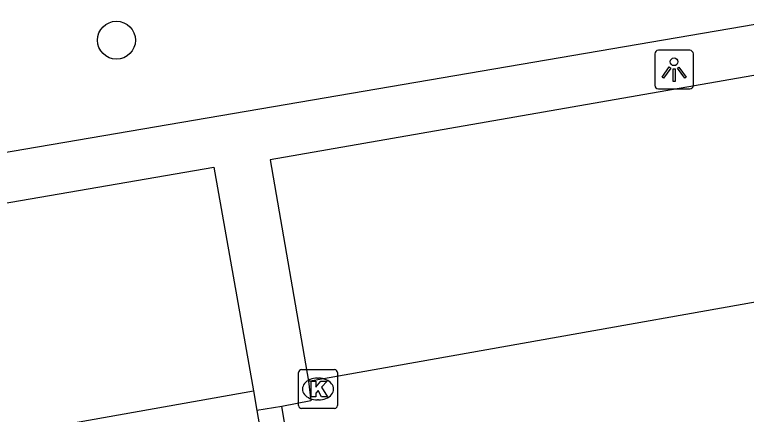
# Model space of a CAD drawing. Extents: x 162880 to 165536, y 384011 to 385179.
# Drawn here: x 164340.1 to 164358.97, y 384955.14 to 384965.44 of the extents above; entities that cross this region are included whole.
import ezdxf

# ---------------------------------------------------------------- set-up
doc = ezdxf.new("R2010")
doc.units = 0
for name, color, linetype in [('IMGEO_Boom', 7, 'Continuous'), ('IMGEO_Haag', 7, 'Continuous'), ('IMGEO_Kolk', 7, 'Continuous'), ('IMGEO_Lichtpunt', 7, 'Continuous'), ('IMGEO_Parkeervlak_open', 7, 'Continuous'), ('IMGEO_Rijbaan_lokaal_open', 7, 'Continuous')]:
    doc.layers.add(name, color=color, linetype=linetype)

msp = doc.modelspace()

# ---------------------------------------------------------------- linework, layer by layer
at = {"layer": 'IMGEO_Boom'}
msp.add_circle((164342.726, 384964.781), 0.489, dxfattribs=at)
at = {"layer": 'IMGEO_Haag'}
msp.add_lwpolyline([(164406.639, 384965.979), (164405.43, 384972.953), (164386.113, 384969.787), (164313.12, 384957.316), (164312.822, 384959.468), (164311.177, 384959.12)], dxfattribs=at)
at = {"layer": 'IMGEO_Kolk'}
for p, q in [((164347.425, 384955.368), (164347.425, 384956.22)), ((164347.5, 384956.294), (164348.352, 384956.294)), ((164348.426, 384956.22), (164348.426, 384955.368)), ((164347.913, 384956.074), (164347.938, 384956.074)), ((164347.936, 384955.514), (164347.911, 384955.514)), ((164348.352, 384955.294), (164347.5, 384955.294))]:
    msp.add_line(p, q, dxfattribs=at)
for points in [[(164347.425, 384955.368), (164347.425, 384956.22)], [(164347.5, 384956.294), (164348.352, 384956.294)], [(164348.426, 384956.22), (164348.426, 384955.368)], [(164347.746, 384955.994), (164347.869, 384955.994), (164347.869, 384955.843), (164347.999, 384955.994), (164348.163, 384955.994), (164348.017, 384955.843), (164348.17, 384955.594), (164348.018, 384955.594), (164347.933, 384955.758), (164347.869, 384955.691), (164347.869, 384955.594), (164347.746, 384955.594), (164347.746, 384955.994)], [(164348.352, 384955.294), (164347.5, 384955.294)]]:
    msp.add_lwpolyline(points, dxfattribs=at)
for centre, start, end in [((164347.502, 384956.218), 91.552, 178.448), ((164347.502, 384956.218), 91.552, 178.448), ((164348.35, 384956.218), 1.552, 88.448), ((164348.35, 384956.218), 1.552, 88.448), ((164347.502, 384955.37), 181.552, 268.448), ((164347.502, 384955.37), 181.552, 268.448), ((164348.35, 384955.37), 271.552, 358.448), ((164348.35, 384955.37), 271.552, 358.448)]:
    msp.add_arc(centre, 0.0765, start, end, dxfattribs=at)
for centre, major_axis, ratio, start_param, end_param in [((164347.912, 384955.794), (-0.387, 0.002), 0.722429, 4.712389, 7.853982), ((164347.937, 384955.794), (-0.39, 0.002), 0.717154, 1.570796, 4.712389)]:
    msp.add_ellipse(centre, major_axis=major_axis, ratio=ratio, start_param=start_param, end_param=end_param, dxfattribs=at)
at = {"layer": 'IMGEO_Lichtpunt'}
for p, q in [((164357.512, 384964.522), (164356.704, 384964.522)), ((164357.512, 384964.522), (164356.704, 384964.522)), ((164356.61, 384964.427), (164356.61, 384963.62)), ((164356.61, 384964.427), (164356.61, 384963.62)), ((164357.606, 384963.62), (164357.606, 384964.427)), ((164357.606, 384963.62), (164357.606, 384964.427)), ((164356.704, 384963.526), (164357.512, 384963.526)), ((164356.704, 384963.526), (164357.512, 384963.526))]:
    msp.add_line(p, q, dxfattribs=at)
for points in [[(164356.984, 384964.091), (164357.023, 384964.063), (164356.835, 384963.801), (164356.797, 384963.828), (164356.984, 384964.091)], [(164357.086, 384964.043), (164357.133, 384964.043), (164357.133, 384963.721), (164357.086, 384963.721), (164357.086, 384964.043)], [(164357.196, 384964.063), (164357.234, 384964.09), (164357.421, 384963.828), (164357.382, 384963.8), (164357.196, 384964.063)]]:
    msp.add_lwpolyline(points, dxfattribs=at)
msp.add_circle((164357.109, 384964.225), 0.0994, dxfattribs=at)
for centre, start, end in [((164356.704, 384964.427), 90, 180), ((164356.704, 384964.427), 90, 180), ((164357.512, 384964.427), 0, 90), ((164357.512, 384964.427), 0, 90), ((164356.704, 384963.62), 180, 270), ((164356.704, 384963.62), 180, 270), ((164357.512, 384963.62), 270, 0), ((164357.512, 384963.62), 270, 360)]:
    msp.add_arc(centre, 0.0946, start, end, dxfattribs=at)
at = {"layer": 'IMGEO_Parkeervlak_open'}
for points in [[(164365.687, 384959.189), (164364.683, 384964.83), (164346.694, 384961.698), (164347.676, 384955.995)], [(164312.229, 384955.829), (164345.241, 384961.51), (164346.261, 384955.744)]]:
    msp.add_lwpolyline(points, dxfattribs=at)
at = {"layer": 'IMGEO_Rijbaan_lokaal_open'}
for points in [[(164347.676, 384955.995), (164365.687, 384959.189)], [(164347.676, 384955.995), (164347.741, 384955.491), (164346.988, 384955.348)], [(164313.275, 384949.894), (164346.261, 384955.744)], [(164346.261, 384955.744), (164346.35, 384955.241)], [(164346.988, 384955.348), (164346.35, 384955.241)], [(164347.79, 384950.599), (164346.988, 384955.348)], [(164346.35, 384955.241), (164347.171, 384950.488)]]:
    msp.add_lwpolyline(points, dxfattribs=at)

doc.saveas('drawing.dxf')
